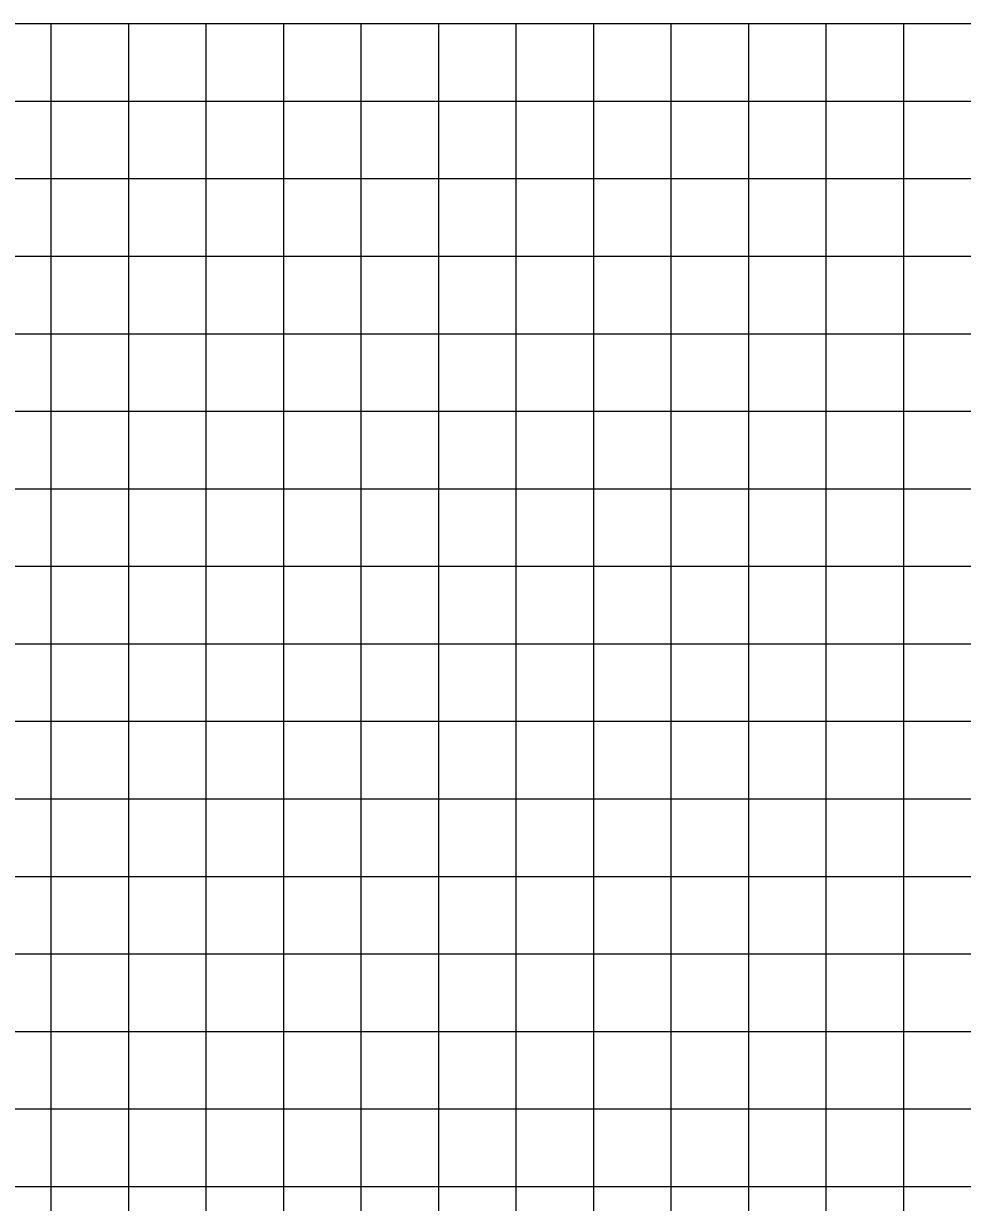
# Model space of a CAD drawing. Extents: x 1797809 to 2198143, y 249608 to 1237864.
# Drawn here: x 2196975.99 to 2197000.22, y 1237192.69 to 1237223.11 of the extents above; entities that cross this region are included whole.
import ezdxf

# ---------------------------------------------------------------- set-up
doc = ezdxf.new("R2010")
doc.units = 0
doc.layers.add('GSSHT', color=7, linetype='Continuous')

msp = doc.modelspace()

# ---------------------------------------------------------------- linework, layer by layer
at = {"layer": 'GSSHT'}
for p, q in [((2196954.707, 1237223.106), (2197214.707, 1237223.106)), ((2196976.707, 1237153.106), (2196976.707, 1237223.106)), ((2196978.707, 1237153.106), (2196978.707, 1237223.106)), ((2196980.707, 1237153.106), (2196980.707, 1237223.106)), ((2196982.707, 1237153.106), (2196982.707, 1237223.106)), ((2196984.707, 1237153.106), (2196984.707, 1237223.106)), ((2196986.707, 1237153.106), (2196986.707, 1237223.106)), ((2196988.707, 1237153.106), (2196988.707, 1237223.106)), ((2196990.707, 1237153.106), (2196990.707, 1237223.106)), ((2196992.707, 1237153.106), (2196992.707, 1237223.106)), ((2196994.707, 1237153.106), (2196994.707, 1237223.106)), ((2196996.707, 1237153.106), (2196996.707, 1237223.106)), ((2196998.707, 1237153.106), (2196998.707, 1237223.106)), ((2196954.707, 1237221.106), (2197214.707, 1237221.106)), ((2196954.707, 1237219.106), (2197214.707, 1237219.106)), ((2196954.707, 1237217.106), (2197214.707, 1237217.106)), ((2196954.707, 1237215.106), (2197214.707, 1237215.106)), ((2196954.707, 1237213.106), (2197214.707, 1237213.106)), ((2196954.707, 1237211.106), (2197214.707, 1237211.106)), ((2196954.707, 1237209.106), (2197214.707, 1237209.106)), ((2196954.707, 1237207.106), (2197214.707, 1237207.106)), ((2196954.707, 1237205.106), (2197214.707, 1237205.106)), ((2196954.707, 1237203.106), (2197214.707, 1237203.106)), ((2196954.707, 1237201.106), (2197214.707, 1237201.106)), ((2196954.707, 1237199.106), (2197214.707, 1237199.106)), ((2196954.707, 1237197.106), (2197214.707, 1237197.106)), ((2196954.707, 1237195.106), (2197214.707, 1237195.106)), ((2196954.707, 1237193.106), (2197214.707, 1237193.106))]:
    msp.add_line(p, q, dxfattribs=at)

doc.saveas('drawing.dxf')
